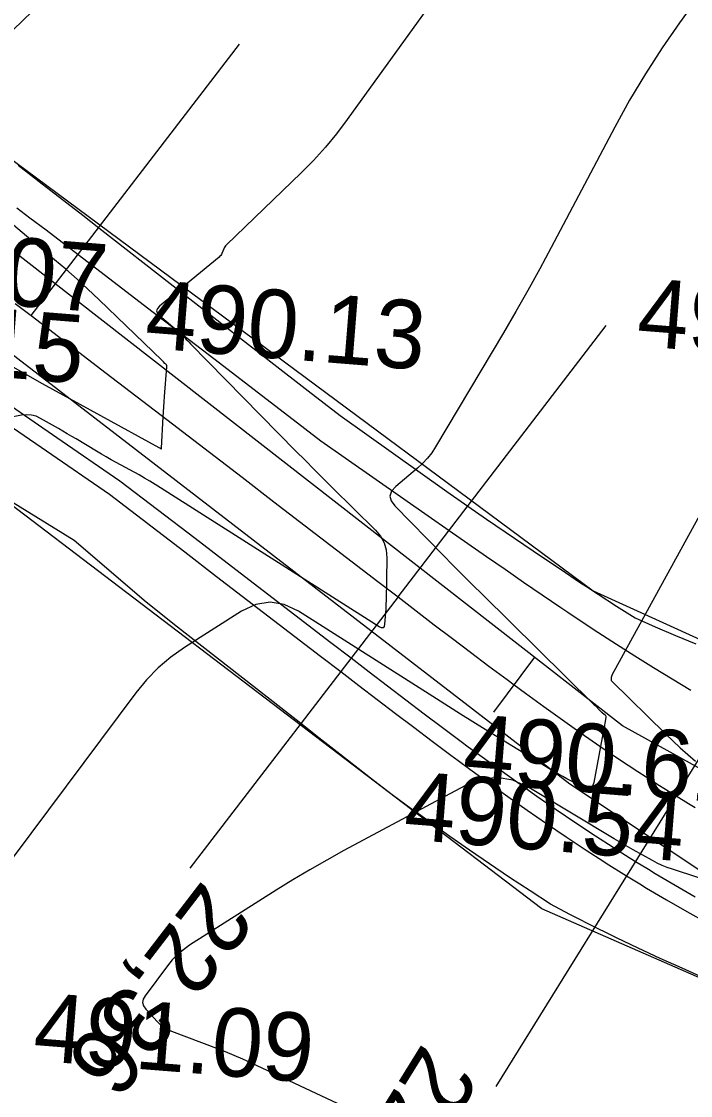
# Model space of a CAD drawing. Extents: x -636600 to -628587, y -1090963 to -1085869.
# Drawn here: x -629072.33 to -629052.78, y -1087074.83 to -1087043.43 of the extents above; entities that cross this region are included whole.
import ezdxf

# ---------------------------------------------------------------- set-up
doc = ezdxf.new("R2010")
doc.units = 0
for name, color, linetype in [('01_PARCELY_NÁVRH_PC', 7, 'Continuous'), ('40', 7, 'Continuous'), ('dno příkopu', 7, 'Continuous'), ('Ex_Major Contours', 7, 'Continuous'), ('Ex_Minor Contours', 7, 'Continuous'), ('HEKTOMETRY20', 7, 'Continuous'), ('HL_BODY', 7, 'Continuous'), ('koty_vše', 7, 'Continuous'), ('POLOMERY', 7, 'Continuous'), ('situace_osa', 7, 'Continuous'), ('situace_těleso', 7, 'Continuous'), ('situace_vozovka', 7, 'Continuous')]:
    doc.layers.add(name, color=color, linetype=linetype)

msp = doc.modelspace()

# ---------------------------------------------------------------- linework, layer by layer
at = {"layer": '01_PARCELY_NÁVRH_PC'}
for points in [[(-629102.428, -1087036.288), (-629094.47, -1087036.908), (-629085.886, -1087039.511), (-629077.903, -1087043.544), (-629055.628, -1087060.077), (-629045.195, -1087064.818), (-629039.117, -1087067.895), (-629029.234, -1087070.364), (-629020.065, -1087070.513), (-628984.186, -1087067.233), (-628972.177, -1087067.618), (-628933.356, -1087072.849)], [(-628938.662, -1087077.135), (-628970.395, -1087073.038), (-628992.096, -1087072.749), (-629016.586, -1087075.482), (-629017.064, -1087076.309), (-629023.082, -1087076.799), (-629026.571, -1087079.829), (-629035.526, -1087078.831), (-629057.13, -1087069.371), (-629073.31, -1087057.056), (-629086.863, -1087049.83), (-629090.955, -1087048.55), (-629096.696, -1087047.883), (-629112.958, -1087044.408)]]:
    msp.add_lwpolyline(points, dxfattribs=at)
at = {"layer": '40'}
for p, q in [((-629054.771, -1087064.027), (-629073.178, -1087049.677)), ((-629074.503, -1087051.698), (-629056.31, -1087065.72)), ((-629046.758, -1087068.458), (-629054.771, -1087064.027)), ((-629056.31, -1087065.72), (-629048.327, -1087071.022))]:
    msp.add_line(p, q, dxfattribs=at)
at = {"layer": 'dno příkopu'}
msp.add_lwpolyline([(-629073.883, -1087054.418), (-629071.6, -1087055.986), (-629069.758, -1087057.252), (-629067.562, -1087058.937), (-629066.631, -1087059.652), (-629063.595, -1087061.981), (-629063.003, -1087062.436), (-629062.473, -1087062.842), (-629061.941, -1087063.25), (-629061.406, -1087063.658), (-629060.868, -1087064.066), (-629060.327, -1087064.474), (-629059.782, -1087064.881), (-629059.574, -1087065.035), (-629059.233, -1087065.286), (-629058.679, -1087065.689), (-629058.121, -1087066.09), (-629057.557, -1087066.488), (-629056.988, -1087066.882), (-629056.413, -1087067.272), (-629055.831, -1087067.657), (-629055.314, -1087067.991), (-629055.244, -1087068.036), (-629054.649, -1087068.41), (-629054.265, -1087068.645), (-629054.067, -1087068.765), (-629053.481, -1087069.113), (-629052.89, -1087069.453), (-629052.294, -1087069.786)], dxfattribs=at)
at = {"layer": 'Ex_Major Contours'}
msp.add_lwpolyline([(-629052.001, -1087031.302), (-629062.811, -1087046.297), (-629063.122, -1087046.709), (-629063.451, -1087047.106), (-629063.797, -1087047.488), (-629064.161, -1087047.855), (-629066.342, -1087049.961), (-629066.366, -1087049.987), (-629066.387, -1087050.014), (-629066.406, -1087050.044), (-629066.421, -1087050.076), (-629066.475, -1087050.207), (-629066.49, -1087050.238), (-629066.509, -1087050.267), (-629066.531, -1087050.294), (-629066.557, -1087050.318), (-629068.301, -1087051.755), (-629068.362, -1087051.822), (-629068.382, -1087051.889), (-629068.362, -1087051.957), (-629068.302, -1087052.025), (-629067.91, -1087052.355), (-629067.864, -1087052.394), (-629067.82, -1087052.434), (-629067.775, -1087052.474), (-629067.732, -1087052.516), (-629067.56, -1087052.682), (-629067.517, -1087052.724), (-629067.474, -1087052.766), (-629067.432, -1087052.808), (-629067.39, -1087052.85), (-629064.31, -1087055.99), (-629064.046, -1087056.257), (-629063.782, -1087056.523), (-629063.516, -1087056.789), (-629063.249, -1087057.052), (-629061.985, -1087058.299), (-629061.837, -1087058.475), (-629061.732, -1087058.668), (-629061.672, -1087058.88), (-629061.655, -1087059.109), (-629061.679, -1087060.368), (-629061.682, -1087060.453), (-629061.685, -1087060.539), (-629061.689, -1087060.624), (-629061.695, -1087060.709), (-629061.719, -1087061.051), (-629061.733, -1087061.12), (-629061.764, -1087061.156), (-629061.811, -1087061.159), (-629061.875, -1087061.129), (-629068.271, -1087057.059), (-629068.425, -1087056.963), (-629068.581, -1087056.869), (-629068.739, -1087056.777), (-629068.898, -1087056.688), (-629069.566, -1087056.321), (-629069.711, -1087056.241), (-629069.855, -1087056.159), (-629069.998, -1087056.076), (-629070.14, -1087055.992), (-629070.736, -1087055.635), (-629070.864, -1087055.558), (-629070.994, -1087055.482), (-629071.123, -1087055.406), (-629071.253, -1087055.331), (-629071.773, -1087055.033), (-629071.905, -1087054.971), (-629072.042, -1087054.935), (-629072.183, -1087054.925), (-629072.328, -1087054.941), (-629073.137, -1087055.098)], dxfattribs=at)
at = {"layer": 'Ex_Minor Contours'}
for points in [[(-629073.703, -1087044.751), (-629060.299, -1087031.811)], [(-629047.114, -1087035.16), (-629053.1, -1087043.463), (-629053.614, -1087044.202), (-629054.101, -1087044.958), (-629054.562, -1087045.73), (-629054.995, -1087046.519), (-629056.851, -1087050.033), (-629057.189, -1087050.664), (-629057.535, -1087051.29), (-629057.889, -1087051.912), (-629058.25, -1087052.53), (-629060.231, -1087055.864), (-629060.343, -1087056.037), (-629060.469, -1087056.199), (-629060.609, -1087056.35), (-629060.761, -1087056.49), (-629061.397, -1087057.027), (-629061.518, -1087057.163), (-629061.563, -1087057.303), (-629061.531, -1087057.446), (-629061.424, -1087057.593), (-629060.008, -1087059.036), (-629059.723, -1087059.325), (-629059.436, -1087059.614), (-629059.149, -1087059.901), (-629058.86, -1087060.186), (-629055.612, -1087063.387), (-629055.592, -1087063.407), (-629055.571, -1087063.428), (-629055.551, -1087063.449), (-629055.532, -1087063.47), (-629055.449, -1087063.559), (-629055.431, -1087063.578), (-629055.413, -1087063.595), (-629055.393, -1087063.612), (-629055.373, -1087063.627), (-629055.29, -1087063.688), (-629055.272, -1087063.704), (-629055.261, -1087063.723), (-629055.256, -1087063.744), (-629055.256, -1087063.768), (-629055.285, -1087063.95), (-629055.291, -1087063.989), (-629055.298, -1087064.028), (-629055.305, -1087064.067), (-629055.312, -1087064.105), (-629055.606, -1087065.676), (-629055.643, -1087065.787), (-629055.705, -1087065.849), (-629055.792, -1087065.86), (-629055.903, -1087065.822), (-629056.395, -1087065.568), (-629056.517, -1087065.503), (-629056.638, -1087065.436), (-629056.758, -1087065.367), (-629056.877, -1087065.296), (-629058.785, -1087064.126), (-629059.142, -1087063.906), (-629059.498, -1087063.684), (-629059.853, -1087063.461), (-629060.207, -1087063.237), (-629064.234, -1087060.674), (-629064.651, -1087060.475), (-629065.068, -1087060.409), (-629065.484, -1087060.475), (-629065.901, -1087060.673), (-629067.568, -1087061.733), (-629067.969, -1087062.014), (-629068.341, -1087062.328), (-629068.682, -1087062.675), (-629068.992, -1087063.054), (-629074.62, -1087070.592)], [(-629072.585, -1087053.528), (-629072.158, -1087053.77), (-629071.729, -1087054.008), (-629068.318, -1087055.881), (-629068.302, -1087055.889), (-629068.287, -1087055.898), (-629068.256, -1087055.917), (-629068.249, -1087055.919), (-629068.244, -1087055.919), (-629068.241, -1087055.915), (-629068.239, -1087055.908), (-629068.187, -1087054.986), (-629068.179, -1087054.839), (-629068.17, -1087054.691), (-629068.16, -1087054.544), (-629068.15, -1087054.397), (-629068.088, -1087053.523), (-629068.088, -1087053.509), (-629068.087, -1087053.486), (-629068.088, -1087053.481), (-629068.089, -1087053.477), (-629068.091, -1087053.474), (-629068.094, -1087053.47), (-629068.124, -1087053.44), (-629068.139, -1087053.425), (-629068.183, -1087053.38), (-629068.192, -1087053.371), (-629068.201, -1087053.362), (-629068.211, -1087053.353), (-629068.22, -1087053.344), (-629070.075, -1087051.554), (-629070.39, -1087051.255), (-629070.709, -1087050.962), (-629071.034, -1087050.674), (-629071.363, -1087050.392), (-629075.155, -1087047.195)], [(-629049.29, -1087051.996), (-629055.079, -1087062.546), (-629055.085, -1087062.559), (-629055.09, -1087062.574), (-629055.093, -1087062.588), (-629055.095, -1087062.603), (-629055.099, -1087062.665), (-629055.098, -1087062.679), (-629055.095, -1087062.693), (-629055.088, -1087062.705), (-629055.079, -1087062.717), (-629053.512, -1087064.26), (-629053.299, -1087064.465), (-629053.082, -1087064.666), (-629052.861, -1087064.863), (-629052.636, -1087065.055)], [(-629049.697, -1087069.401), (-629053.308, -1087068.217), (-629053.459, -1087068.164), (-629053.607, -1087068.103), (-629053.751, -1087068.036), (-629053.893, -1087067.961), (-629054.454, -1087067.649), (-629054.594, -1087067.57), (-629054.733, -1087067.49), (-629054.871, -1087067.409), (-629055.009, -1087067.327), (-629057.506, -1087065.824), (-629057.969, -1087065.612), (-629058.436, -1087065.534), (-629058.906, -1087065.589), (-629059.38, -1087065.777), (-629062.908, -1087067.672), (-629063.412, -1087067.948), (-629063.91, -1087068.234), (-629064.403, -1087068.528), (-629064.89, -1087068.832), (-629067.42, -1087070.44), (-629067.602, -1087070.568), (-629067.771, -1087070.711), (-629067.926, -1087070.868), (-629068.067, -1087071.04), (-629068.72, -1087071.915), (-629068.776, -1087072.016), (-629068.791, -1087072.114), (-629068.766, -1087072.21), (-629068.7, -1087072.305), (-629068.357, -1087072.678), (-629068.267, -1087072.765), (-629068.169, -1087072.84), (-629068.063, -1087072.903), (-629067.949, -1087072.954), (-629066.637, -1087073.448), (-629066.38, -1087073.548), (-629066.125, -1087073.653), (-629065.872, -1087073.763), (-629065.622, -1087073.877), (-629048.777, -1087081.781)]]:
    msp.add_lwpolyline(points, dxfattribs=at)
at = {"layer": 'HEKTOMETRY20'}
msp.add_lwpolyline([(-629057.345, -1087062.019), (-629058.534, -1087063.627)], dxfattribs=at)
at = {"layer": 'HL_BODY'}
for points in [[(-629072.048, -1087052.028), (-629065.96, -1087044.094)], [(-629061.329, -1087060.254), (-629055.241, -1087052.321)], [(-629053.201, -1087066.072), (-629047.935, -1087057.571)]]:
    msp.add_lwpolyline(points, dxfattribs=at)
at = {"layer": 'POLOMERY'}
for points in [[(-629072.048, -1087052.028), (-629065.96, -1087044.094)], [(-629061.329, -1087060.254), (-629067.417, -1087068.187)], [(-629053.201, -1087066.072), (-629058.467, -1087074.573)]]:
    msp.add_lwpolyline(points, dxfattribs=at)
at = {"layer": 'situace_osa'}
msp.add_lwpolyline([(-629072.515, -1087051.669), (-629072.048, -1087052.028), (-629069.854, -1087053.711), (-629068.084, -1087055.07), (-629065.888, -1087056.755), (-629064.957, -1087057.47), (-629061.921, -1087059.8), (-629061.329, -1087060.254), (-629060.8, -1087060.66), (-629060.271, -1087061.065), (-629059.741, -1087061.47), (-629059.21, -1087061.873), (-629058.677, -1087062.274), (-629058.143, -1087062.672), (-629057.939, -1087062.823), (-629057.606, -1087063.068), (-629057.068, -1087063.461), (-629056.526, -1087063.849), (-629055.981, -1087064.234), (-629055.433, -1087064.613), (-629054.881, -1087064.987), (-629054.325, -1087065.356), (-629053.833, -1087065.674), (-629053.765, -1087065.717), (-629053.201, -1087066.072), (-629052.837, -1087066.295), (-629052.649, -1087066.409)], dxfattribs=at)
at = {"layer": 'situace_těleso'}
for points in [[(-629072.427, -1087047.633), (-629071.951, -1087047.999), (-629071.855, -1087048.073), (-629071.478, -1087048.365), (-629071.008, -1087048.73), (-629070.541, -1087049.095), (-629070.076, -1087049.458), (-629067.896, -1087051.159), (-629066.134, -1087052.529), (-629063.951, -1087054.232), (-629063.024, -1087054.952), (-629059.901, -1087057.167), (-629059.29, -1087057.597), (-629058.741, -1087057.975), (-629058.195, -1087058.35), (-629057.65, -1087058.722), (-629057.106, -1087059.091), (-629056.564, -1087059.456), (-629056.023, -1087059.817), (-629055.817, -1087059.953), (-629055.482, -1087060.172), (-629054.943, -1087060.523), (-629054.403, -1087060.867), (-629053.81, -1087061.128), (-629053.218, -1087061.381), (-629052.628, -1087061.626)], [(-629052.381, -1087071.398), (-629053.023, -1087071.11), (-629053.666, -1087070.822), (-629054.306, -1087070.526), (-629054.944, -1087070.223), (-629055.16, -1087070.118), (-629055.579, -1087069.911), (-629056.229, -1087069.582), (-629056.306, -1087069.542), (-629056.869, -1087069.242), (-629057.471, -1087068.851), (-629058.066, -1087068.455), (-629058.654, -1087068.057), (-629059.235, -1087067.656), (-629059.811, -1087067.254), (-629060.38, -1087066.85), (-629060.73, -1087066.599), (-629060.944, -1087066.446), (-629061.503, -1087066.041), (-629062.048, -1087065.626), (-629062.584, -1087065.205), (-629063.116, -1087064.786), (-629063.645, -1087064.37), (-629064.17, -1087063.956), (-629064.757, -1087063.495), (-629067.772, -1087061.139), (-629068.692, -1087060.409), (-629070.792, -1087058.599), (-629072.706, -1087057.428)]]:
    msp.add_lwpolyline(points, dxfattribs=at)
at = {"layer": 'situace_vozovka'}
for points in [[(-629072.465, -1087048.877), (-629072.087, -1087049.165), (-629071.615, -1087049.524), (-629071.146, -1087049.884), (-629070.678, -1087050.243), (-629068.484, -1087051.926), (-629066.714, -1087053.285), (-629064.518, -1087054.971), (-629063.587, -1087055.685), (-629060.447, -1087057.879), (-629059.835, -1087058.307), (-629059.289, -1087058.689), (-629058.744, -1087059.068), (-629058.2, -1087059.446), (-629057.657, -1087059.82), (-629057.115, -1087060.191), (-629056.573, -1087060.558), (-629056.367, -1087060.697), (-629056.032, -1087060.921), (-629055.49, -1087061.279), (-629054.947, -1087061.632), (-629054.404, -1087061.978), (-629053.86, -1087062.319), (-629053.316, -1087062.652), (-629052.77, -1087062.978)], [(-629073.578, -1087054.021), (-629071.296, -1087055.59), (-629069.454, -1087056.855), (-629067.258, -1087058.54), (-629066.326, -1087059.255), (-629063.291, -1087061.585), (-629062.699, -1087062.039), (-629062.169, -1087062.445), (-629061.637, -1087062.853), (-629061.103, -1087063.26), (-629060.567, -1087063.667), (-629060.027, -1087064.074), (-629059.484, -1087064.479), (-629059.276, -1087064.633), (-629058.937, -1087064.883), (-629058.386, -1087065.284), (-629057.831, -1087065.683), (-629057.27, -1087066.078), (-629056.705, -1087066.469), (-629056.134, -1087066.856), (-629055.557, -1087067.238), (-629055.045, -1087067.57), (-629054.975, -1087067.615), (-629054.386, -1087067.985), (-629054.005, -1087068.218), (-629053.809, -1087068.337), (-629053.228, -1087068.681), (-629052.643, -1087069.018)]]:
    msp.add_lwpolyline(points, dxfattribs=at)

# ---------------------------------------------------------------- texts
at = {"layer": 'koty_vše'}
for s, p in [('489.07', (-629078.061, -1087051.294)), ('490.13', (-629068.758, -1087052.969)), ('490.93', (-629054.383, -1087052.912)), ('489.15', (-629078.735, -1087053.367)), ('490.61', (-629059.474, -1087065.658)), ('490.54', (-629061.194, -1087067.336)), ('491.09', (-629072.024, -1087073.805))]:
    msp.add_text(s, height=2, rotation=355.4373, dxfattribs=at).set_placement(p)
at = {"layer": 'POLOMERY'}
for rotation, p in [(232.4954, (-629067.021, -1087068.492)), (238.225, (-629060.592, -1087073.257))]:
    msp.add_text('22,36', height=2, rotation=rotation, dxfattribs=at).set_placement(p)

doc.saveas('drawing.dxf')
